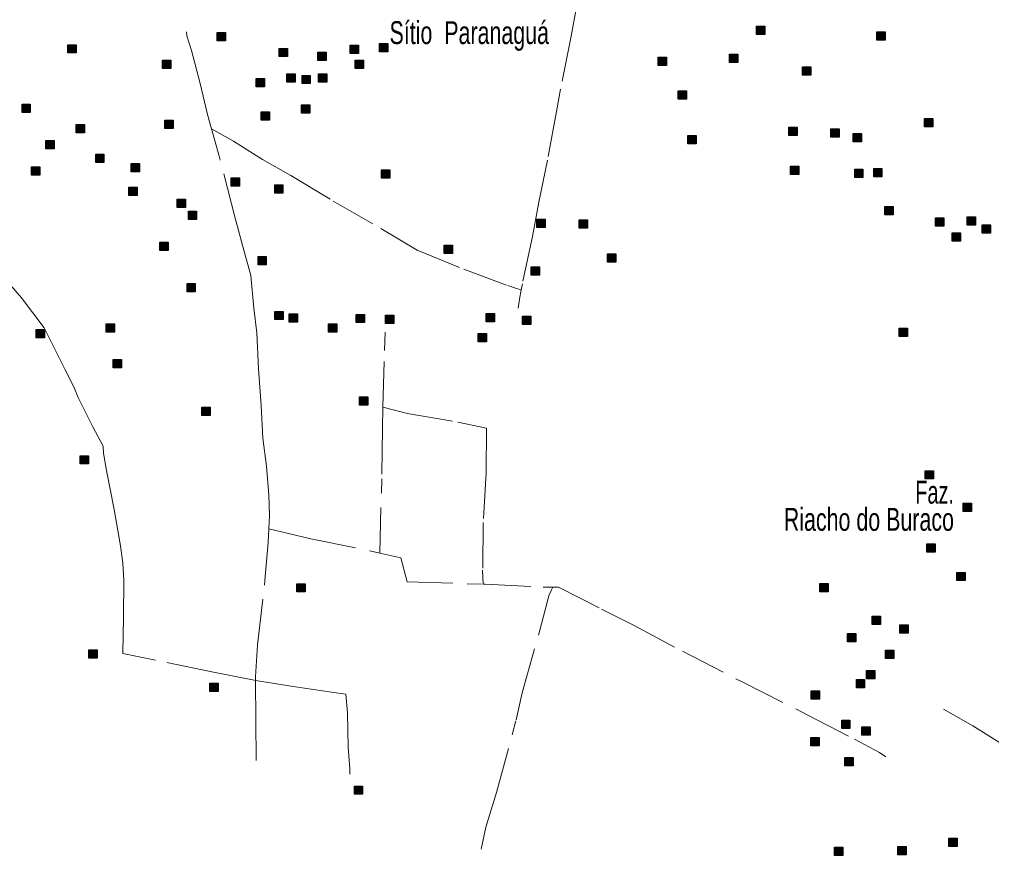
# Model space of a CAD drawing. Extents: x 445.6 to 500, y 8618.1 to 8673.4.
# Drawn here: x 450.06 to 456.86, y 8624.57 to 8630.42 of the extents above; entities that cross this region are included whole.
import ezdxf
from ezdxf.enums import TextEntityAlignment as Align

# ---------------------------------------------------------------- set-up
doc = ezdxf.new("R2010")
doc.units = 0
doc.header["$LTSCALE"] = 0.064
doc.linetypes.add('DOT_DASHED', pattern=[7.7, 5, -1.2, 0.3, -1.2])
doc.layers.add('2', color=7, linetype='Continuous', lineweight=25)
doc.layers.add('22', color=7, linetype='DOT_DASHED', lineweight=13)
doc.layers.add('61', color=7, linetype='Continuous')

msp = doc.modelspace()

# ---------------------------------------------------------------- hatches: boundary and pattern name
at = {"layer": '2'}
for points in [[(451.4478, 8630.3244), (451.5058, 8630.3244), (451.5058, 8630.2664), (451.4478, 8630.2664)], [(455.22, 8630.3673), (455.278, 8630.3673), (455.278, 8630.3093), (455.22, 8630.3093)], [(456.0623, 8630.3284), (456.1203, 8630.3284), (456.1203, 8630.2704), (456.0623, 8630.2704)], [(450.4028, 8630.2389), (450.4608, 8630.2389), (450.4608, 8630.1809), (450.4028, 8630.1809)], [(451.8798, 8630.2132), (451.9378, 8630.2132), (451.9378, 8630.1552), (451.8798, 8630.1552)], [(452.1513, 8630.1854), (452.2093, 8630.1854), (452.2093, 8630.1274), (452.1513, 8630.1274)], [(452.3785, 8630.2354), (452.4365, 8630.2354), (452.4365, 8630.1774), (452.3785, 8630.1774)], [(452.5836, 8630.2466), (452.6416, 8630.2466), (452.6416, 8630.1886), (452.5836, 8630.1886)], [(451.0655, 8630.1298), (451.1235, 8630.1298), (451.1235, 8630.0718), (451.0655, 8630.0718)], [(452.4118, 8630.1298), (452.4698, 8630.1298), (452.4698, 8630.0718), (452.4118, 8630.0718)], [(454.5328, 8630.1505), (454.5908, 8630.1505), (454.5908, 8630.0925), (454.5328, 8630.0925)], [(455.0316, 8630.1727), (455.0896, 8630.1727), (455.0896, 8630.1147), (455.0316, 8630.1147)], [(455.5414, 8630.0838), (455.5994, 8630.0838), (455.5994, 8630.0258), (455.5414, 8630.0258)], [(451.7191, 8630.002), (451.7771, 8630.002), (451.7771, 8629.944), (451.7191, 8629.944)], [(451.9352, 8630.0353), (451.9932, 8630.0353), (451.9932, 8629.9773), (451.9352, 8629.9773)], [(452.0405, 8630.0242), (452.0985, 8630.0242), (452.0985, 8629.9662), (452.0405, 8629.9662)], [(452.1569, 8630.0353), (452.2149, 8630.0353), (452.2149, 8629.9773), (452.1569, 8629.9773)], [(454.6719, 8629.9164), (454.7299, 8629.9164), (454.7299, 8629.8584), (454.6719, 8629.8584)], [(450.0814, 8629.822), (450.1394, 8629.822), (450.1394, 8629.764), (450.0814, 8629.764)], [(452.0377, 8629.8179), (452.0957, 8629.8179), (452.0957, 8629.7599), (452.0377, 8629.7599)], [(451.0818, 8629.7113), (451.1398, 8629.7113), (451.1398, 8629.6533), (451.0818, 8629.6533)], [(451.7551, 8629.7679), (451.8131, 8629.7679), (451.8131, 8629.7099), (451.7551, 8629.7099)], [(456.3948, 8629.7225), (456.4528, 8629.7225), (456.4528, 8629.6645), (456.3948, 8629.6645)], [(450.4615, 8629.6811), (450.5195, 8629.6811), (450.5195, 8629.6231), (450.4615, 8629.6231)], [(455.4472, 8629.6614), (455.5052, 8629.6614), (455.5052, 8629.6034), (455.4472, 8629.6034)], [(455.7409, 8629.6503), (455.7989, 8629.6503), (455.7989, 8629.5923), (455.7409, 8629.5923)], [(450.2478, 8629.5679), (450.3058, 8629.5679), (450.3058, 8629.5099), (450.2478, 8629.5099)], [(454.7389, 8629.6036), (454.7969, 8629.6036), (454.7969, 8629.5456), (454.7389, 8629.5456)], [(455.8961, 8629.6169), (455.9541, 8629.6169), (455.9541, 8629.5589), (455.8961, 8629.5589)], [(450.5969, 8629.4734), (450.6549, 8629.4734), (450.6549, 8629.4154), (450.5969, 8629.4154)], [(450.1481, 8629.3844), (450.2061, 8629.3844), (450.2061, 8629.3264), (450.1481, 8629.3264)], [(450.8462, 8629.4079), (450.9042, 8629.4079), (450.9042, 8629.3499), (450.8462, 8629.3499)], [(452.5973, 8629.3634), (452.6553, 8629.3634), (452.6553, 8629.3054), (452.5973, 8629.3054)], [(455.4583, 8629.389), (455.5163, 8629.389), (455.5163, 8629.331), (455.4583, 8629.331)], [(455.9072, 8629.3668), (455.9652, 8629.3668), (455.9652, 8629.3088), (455.9072, 8629.3088)], [(456.0402, 8629.3724), (456.0982, 8629.3724), (456.0982, 8629.3144), (456.0402, 8629.3144)], [(451.5444, 8629.3079), (451.6024, 8629.3079), (451.6024, 8629.2499), (451.5444, 8629.2499)], [(450.8296, 8629.2412), (450.8876, 8629.2412), (450.8876, 8629.1832), (450.8296, 8629.1832)], [(451.8492, 8629.2578), (451.9072, 8629.2578), (451.9072, 8629.1998), (451.8492, 8629.1998)], [(451.1676, 8629.1578), (451.2256, 8629.1578), (451.2256, 8629.0998), (451.1676, 8629.0998)], [(456.1178, 8629.1056), (456.1758, 8629.1056), (456.1758, 8629.0476), (456.1178, 8629.0476)], [(451.2452, 8629.0744), (451.3032, 8629.0744), (451.3032, 8629.0164), (451.2452, 8629.0164)], [(456.4724, 8629.0278), (456.5304, 8629.0278), (456.5304, 8628.9698), (456.4724, 8628.9698)], [(456.6941, 8629.0333), (456.7521, 8629.0333), (456.7521, 8628.9753), (456.6941, 8628.9753)], [(453.6835, 8629.0188), (453.7415, 8629.0188), (453.7415, 8628.9608), (453.6835, 8628.9608)], [(453.9793, 8629.0136), (454.0373, 8629.0136), (454.0373, 8628.9556), (453.9793, 8628.9556)], [(456.7994, 8628.9777), (456.8574, 8628.9777), (456.8574, 8628.9197), (456.7994, 8628.9197)], [(456.5888, 8628.9222), (456.6468, 8628.9222), (456.6468, 8628.8642), (456.5888, 8628.8642)], [(451.0457, 8628.8577), (451.1037, 8628.8577), (451.1037, 8628.7997), (451.0457, 8628.7997)], [(453.0351, 8628.8354), (453.0931, 8628.8354), (453.0931, 8628.7774), (453.0351, 8628.7774)], [(451.7328, 8628.7576), (451.7908, 8628.7576), (451.7908, 8628.6996), (451.7328, 8628.6996)], [(454.1788, 8628.7746), (454.2368, 8628.7746), (454.2368, 8628.7166), (454.1788, 8628.7166)], [(453.6447, 8628.6854), (453.7027, 8628.6854), (453.7027, 8628.6274), (453.6447, 8628.6274)], [(451.236, 8628.5679), (451.294, 8628.5679), (451.294, 8628.5099), (451.236, 8628.5099)], [(451.8506, 8628.3729), (451.9086, 8628.3729), (451.9086, 8628.3149), (451.8506, 8628.3149)], [(451.9511, 8628.3561), (452.0091, 8628.3561), (452.0091, 8628.2981), (451.9511, 8628.2981)], [(452.42, 8628.3519), (452.478, 8628.3519), (452.478, 8628.2939), (452.42, 8628.2939)], [(452.625, 8628.3463), (452.683, 8628.3463), (452.683, 8628.2883), (452.625, 8628.2883)], [(453.3288, 8628.3574), (453.3868, 8628.3574), (453.3868, 8628.2994), (453.3288, 8628.2994)], [(450.6704, 8628.2859), (450.7284, 8628.2859), (450.7284, 8628.2279), (450.6704, 8628.2279)], [(452.2261, 8628.2852), (452.2841, 8628.2852), (452.2841, 8628.2272), (452.2261, 8628.2272)], [(453.5841, 8628.3393), (453.6421, 8628.3393), (453.6421, 8628.2813), (453.5841, 8628.2813)], [(450.1808, 8628.2466), (450.2388, 8628.2466), (450.2388, 8628.1886), (450.1808, 8628.1886)], [(453.2734, 8628.2185), (453.3314, 8628.2185), (453.3314, 8628.1605), (453.2734, 8628.1605)], [(456.2175, 8628.2552), (456.2755, 8628.2552), (456.2755, 8628.1972), (456.2175, 8628.1972)], [(450.7203, 8628.0358), (450.7783, 8628.0358), (450.7783, 8627.9778), (450.7203, 8627.9778)], [(452.4422, 8627.7738), (452.5002, 8627.7738), (452.5002, 8627.7158), (452.4422, 8627.7158)], [(451.3394, 8627.7016), (451.3974, 8627.7016), (451.3974, 8627.6436), (451.3394, 8627.6436)], [(450.4875, 8627.3632), (450.5455, 8627.3632), (450.5455, 8627.3052), (450.4875, 8627.3052)], [(456.4009, 8627.2582), (456.4589, 8627.2582), (456.4589, 8627.2002), (456.4009, 8627.2002)], [(456.6669, 8627.0304), (456.7249, 8627.0304), (456.7249, 8626.9724), (456.6669, 8626.9724)], [(456.412, 8626.7469), (456.47, 8626.7469), (456.47, 8626.6889), (456.412, 8626.6889)], [(456.6226, 8626.5468), (456.6806, 8626.5468), (456.6806, 8626.4888), (456.6226, 8626.4888)], [(452.0044, 8626.4676), (452.0624, 8626.4676), (452.0624, 8626.4096), (452.0044, 8626.4096)], [(455.6639, 8626.469), (455.7219, 8626.469), (455.7219, 8626.411), (455.6639, 8626.411)], [(456.0296, 8626.2411), (456.0876, 8626.2411), (456.0876, 8626.1831), (456.0296, 8626.1831)], [(456.2236, 8626.18), (456.2816, 8626.18), (456.2816, 8626.122), (456.2236, 8626.122)], [(455.8578, 8626.1188), (455.9158, 8626.1188), (455.9158, 8626.0608), (455.8578, 8626.0608)], [(450.5483, 8626.0042), (450.6063, 8626.0042), (450.6063, 8625.9462), (450.5483, 8625.9462)], [(456.1238, 8626.0021), (456.1818, 8626.0021), (456.1818, 8625.9441), (456.1238, 8625.9441)], [(455.9902, 8625.8601), (456.0482, 8625.8601), (456.0482, 8625.8021), (455.9902, 8625.8021)], [(451.3961, 8625.7707), (451.4541, 8625.7707), (451.4541, 8625.7127), (451.3961, 8625.7127)], [(455.9188, 8625.7965), (455.9768, 8625.7965), (455.9768, 8625.7385), (455.9188, 8625.7385)], [(455.6029, 8625.7186), (455.6609, 8625.7186), (455.6609, 8625.6606), (455.6029, 8625.6606)], [(455.8163, 8625.5126), (455.8743, 8625.5126), (455.8743, 8625.4546), (455.8163, 8625.4546)], [(455.9566, 8625.4666), (456.0146, 8625.4666), (456.0146, 8625.4086), (455.9566, 8625.4086)], [(455.6002, 8625.3904), (455.6582, 8625.3904), (455.6582, 8625.3324), (455.6002, 8625.3324)], [(455.8385, 8625.2514), (455.8965, 8625.2514), (455.8965, 8625.1934), (455.8385, 8625.1934)], [(452.4065, 8625.0518), (452.4645, 8625.0518), (452.4645, 8624.9938), (452.4065, 8624.9938)], [(456.5653, 8624.6863), (456.6233, 8624.6863), (456.6233, 8624.6283), (456.5653, 8624.6283)], [(455.7664, 8624.6233), (455.8244, 8624.6233), (455.8244, 8624.5653), (455.7664, 8624.5653)], [(456.2097, 8624.6289), (456.2677, 8624.6289), (456.2677, 8624.5709), (456.2097, 8624.5709)]]:
    msp.add_hatch(color=256, dxfattribs=at).paths.add_polyline_path(points)

# ---------------------------------------------------------------- linework, layer by layer
for points in [[(451.4478, 8630.3244), (451.5058, 8630.3244), (451.5058, 8630.2664), (451.4478, 8630.2664)], [(455.22, 8630.3673), (455.278, 8630.3673), (455.278, 8630.3093), (455.22, 8630.3093)], [(456.0623, 8630.3284), (456.1203, 8630.3284), (456.1203, 8630.2704), (456.0623, 8630.2704)], [(450.4028, 8630.2389), (450.4608, 8630.2389), (450.4608, 8630.1809), (450.4028, 8630.1809)], [(451.8798, 8630.2132), (451.9378, 8630.2132), (451.9378, 8630.1552), (451.8798, 8630.1552)], [(452.1513, 8630.1854), (452.2093, 8630.1854), (452.2093, 8630.1274), (452.1513, 8630.1274)], [(452.3785, 8630.2354), (452.4365, 8630.2354), (452.4365, 8630.1774), (452.3785, 8630.1774)], [(452.5836, 8630.2466), (452.6416, 8630.2466), (452.6416, 8630.1886), (452.5836, 8630.1886)], [(451.0655, 8630.1298), (451.1235, 8630.1298), (451.1235, 8630.0718), (451.0655, 8630.0718)], [(452.4118, 8630.1298), (452.4698, 8630.1298), (452.4698, 8630.0718), (452.4118, 8630.0718)], [(454.5328, 8630.1505), (454.5908, 8630.1505), (454.5908, 8630.0925), (454.5328, 8630.0925)], [(455.0316, 8630.1727), (455.0896, 8630.1727), (455.0896, 8630.1147), (455.0316, 8630.1147)], [(455.5414, 8630.0838), (455.5994, 8630.0838), (455.5994, 8630.0258), (455.5414, 8630.0258)], [(451.7191, 8630.002), (451.7771, 8630.002), (451.7771, 8629.944), (451.7191, 8629.944)], [(451.9352, 8630.0353), (451.9932, 8630.0353), (451.9932, 8629.9773), (451.9352, 8629.9773)], [(452.0405, 8630.0242), (452.0985, 8630.0242), (452.0985, 8629.9662), (452.0405, 8629.9662)], [(452.1569, 8630.0353), (452.2149, 8630.0353), (452.2149, 8629.9773), (452.1569, 8629.9773)], [(454.6719, 8629.9164), (454.7299, 8629.9164), (454.7299, 8629.8584), (454.6719, 8629.8584)], [(450.0814, 8629.822), (450.1394, 8629.822), (450.1394, 8629.764), (450.0814, 8629.764)], [(452.0377, 8629.8179), (452.0957, 8629.8179), (452.0957, 8629.7599), (452.0377, 8629.7599)], [(451.0818, 8629.7113), (451.1398, 8629.7113), (451.1398, 8629.6533), (451.0818, 8629.6533)], [(451.7551, 8629.7679), (451.8131, 8629.7679), (451.8131, 8629.7099), (451.7551, 8629.7099)], [(456.3948, 8629.7225), (456.4528, 8629.7225), (456.4528, 8629.6645), (456.3948, 8629.6645)], [(450.4615, 8629.6811), (450.5195, 8629.6811), (450.5195, 8629.6231), (450.4615, 8629.6231)], [(455.4472, 8629.6614), (455.5052, 8629.6614), (455.5052, 8629.6034), (455.4472, 8629.6034)], [(455.7409, 8629.6503), (455.7989, 8629.6503), (455.7989, 8629.5923), (455.7409, 8629.5923)], [(450.2478, 8629.5679), (450.3058, 8629.5679), (450.3058, 8629.5099), (450.2478, 8629.5099)], [(454.7389, 8629.6036), (454.7969, 8629.6036), (454.7969, 8629.5456), (454.7389, 8629.5456)], [(455.8961, 8629.6169), (455.9541, 8629.6169), (455.9541, 8629.5589), (455.8961, 8629.5589)], [(450.5969, 8629.4734), (450.6549, 8629.4734), (450.6549, 8629.4154), (450.5969, 8629.4154)], [(450.1481, 8629.3844), (450.2061, 8629.3844), (450.2061, 8629.3264), (450.1481, 8629.3264)], [(450.8462, 8629.4079), (450.9042, 8629.4079), (450.9042, 8629.3499), (450.8462, 8629.3499)], [(452.5973, 8629.3634), (452.6553, 8629.3634), (452.6553, 8629.3054), (452.5973, 8629.3054)], [(455.4583, 8629.389), (455.5163, 8629.389), (455.5163, 8629.331), (455.4583, 8629.331)], [(455.9072, 8629.3668), (455.9652, 8629.3668), (455.9652, 8629.3088), (455.9072, 8629.3088)], [(456.0402, 8629.3724), (456.0982, 8629.3724), (456.0982, 8629.3144), (456.0402, 8629.3144)], [(451.5444, 8629.3079), (451.6024, 8629.3079), (451.6024, 8629.2499), (451.5444, 8629.2499)], [(450.8296, 8629.2412), (450.8876, 8629.2412), (450.8876, 8629.1832), (450.8296, 8629.1832)], [(451.8492, 8629.2578), (451.9072, 8629.2578), (451.9072, 8629.1998), (451.8492, 8629.1998)], [(451.1676, 8629.1578), (451.2256, 8629.1578), (451.2256, 8629.0998), (451.1676, 8629.0998)], [(456.1178, 8629.1056), (456.1758, 8629.1056), (456.1758, 8629.0476), (456.1178, 8629.0476)], [(451.2452, 8629.0744), (451.3032, 8629.0744), (451.3032, 8629.0164), (451.2452, 8629.0164)], [(456.4724, 8629.0278), (456.5304, 8629.0278), (456.5304, 8628.9698), (456.4724, 8628.9698)], [(456.6941, 8629.0333), (456.7521, 8629.0333), (456.7521, 8628.9753), (456.6941, 8628.9753)], [(453.6835, 8629.0188), (453.7415, 8629.0188), (453.7415, 8628.9608), (453.6835, 8628.9608)], [(453.9793, 8629.0136), (454.0373, 8629.0136), (454.0373, 8628.9556), (453.9793, 8628.9556)], [(456.7994, 8628.9777), (456.8574, 8628.9777), (456.8574, 8628.9197), (456.7994, 8628.9197)], [(456.5888, 8628.9222), (456.6468, 8628.9222), (456.6468, 8628.8642), (456.5888, 8628.8642)], [(451.0457, 8628.8577), (451.1037, 8628.8577), (451.1037, 8628.7997), (451.0457, 8628.7997)], [(453.0351, 8628.8354), (453.0931, 8628.8354), (453.0931, 8628.7774), (453.0351, 8628.7774)], [(451.7328, 8628.7576), (451.7908, 8628.7576), (451.7908, 8628.6996), (451.7328, 8628.6996)], [(454.1788, 8628.7746), (454.2368, 8628.7746), (454.2368, 8628.7166), (454.1788, 8628.7166)], [(453.6447, 8628.6854), (453.7027, 8628.6854), (453.7027, 8628.6274), (453.6447, 8628.6274)], [(451.236, 8628.5679), (451.294, 8628.5679), (451.294, 8628.5099), (451.236, 8628.5099)], [(451.8506, 8628.3729), (451.9086, 8628.3729), (451.9086, 8628.3149), (451.8506, 8628.3149)], [(451.9511, 8628.3561), (452.0091, 8628.3561), (452.0091, 8628.2981), (451.9511, 8628.2981)], [(452.42, 8628.3519), (452.478, 8628.3519), (452.478, 8628.2939), (452.42, 8628.2939)], [(452.625, 8628.3463), (452.683, 8628.3463), (452.683, 8628.2883), (452.625, 8628.2883)], [(453.3288, 8628.3574), (453.3868, 8628.3574), (453.3868, 8628.2994), (453.3288, 8628.2994)], [(450.6704, 8628.2859), (450.7284, 8628.2859), (450.7284, 8628.2279), (450.6704, 8628.2279)], [(452.2261, 8628.2852), (452.2841, 8628.2852), (452.2841, 8628.2272), (452.2261, 8628.2272)], [(453.5841, 8628.3393), (453.6421, 8628.3393), (453.6421, 8628.2813), (453.5841, 8628.2813)], [(450.1808, 8628.2466), (450.2388, 8628.2466), (450.2388, 8628.1886), (450.1808, 8628.1886)], [(453.2734, 8628.2185), (453.3314, 8628.2185), (453.3314, 8628.1605), (453.2734, 8628.1605)], [(456.2175, 8628.2552), (456.2755, 8628.2552), (456.2755, 8628.1972), (456.2175, 8628.1972)], [(450.7203, 8628.0358), (450.7783, 8628.0358), (450.7783, 8627.9778), (450.7203, 8627.9778)], [(452.4422, 8627.7738), (452.5002, 8627.7738), (452.5002, 8627.7158), (452.4422, 8627.7158)], [(451.3394, 8627.7016), (451.3974, 8627.7016), (451.3974, 8627.6436), (451.3394, 8627.6436)], [(450.4875, 8627.3632), (450.5455, 8627.3632), (450.5455, 8627.3052), (450.4875, 8627.3052)], [(456.4009, 8627.2582), (456.4589, 8627.2582), (456.4589, 8627.2002), (456.4009, 8627.2002)], [(456.6669, 8627.0304), (456.7249, 8627.0304), (456.7249, 8626.9724), (456.6669, 8626.9724)], [(456.412, 8626.7469), (456.47, 8626.7469), (456.47, 8626.6889), (456.412, 8626.6889)], [(456.6226, 8626.5468), (456.6806, 8626.5468), (456.6806, 8626.4888), (456.6226, 8626.4888)], [(452.0044, 8626.4676), (452.0624, 8626.4676), (452.0624, 8626.4096), (452.0044, 8626.4096)], [(455.6639, 8626.469), (455.7219, 8626.469), (455.7219, 8626.411), (455.6639, 8626.411)], [(456.0296, 8626.2411), (456.0876, 8626.2411), (456.0876, 8626.1831), (456.0296, 8626.1831)], [(456.2236, 8626.18), (456.2816, 8626.18), (456.2816, 8626.122), (456.2236, 8626.122)], [(455.8578, 8626.1188), (455.9158, 8626.1188), (455.9158, 8626.0608), (455.8578, 8626.0608)], [(450.5483, 8626.0042), (450.6063, 8626.0042), (450.6063, 8625.9462), (450.5483, 8625.9462)], [(456.1238, 8626.0021), (456.1818, 8626.0021), (456.1818, 8625.9441), (456.1238, 8625.9441)], [(455.9902, 8625.8601), (456.0482, 8625.8601), (456.0482, 8625.8021), (455.9902, 8625.8021)], [(451.3961, 8625.7707), (451.4541, 8625.7707), (451.4541, 8625.7127), (451.3961, 8625.7127)], [(455.9188, 8625.7965), (455.9768, 8625.7965), (455.9768, 8625.7385), (455.9188, 8625.7385)], [(455.6029, 8625.7186), (455.6609, 8625.7186), (455.6609, 8625.6606), (455.6029, 8625.6606)], [(455.8163, 8625.5126), (455.8743, 8625.5126), (455.8743, 8625.4546), (455.8163, 8625.4546)], [(455.9566, 8625.4666), (456.0146, 8625.4666), (456.0146, 8625.4086), (455.9566, 8625.4086)], [(455.6002, 8625.3904), (455.6582, 8625.3904), (455.6582, 8625.3324), (455.6002, 8625.3324)], [(455.8385, 8625.2514), (455.8965, 8625.2514), (455.8965, 8625.1934), (455.8385, 8625.1934)], [(452.4065, 8625.0518), (452.4645, 8625.0518), (452.4645, 8624.9938), (452.4065, 8624.9938)], [(456.5653, 8624.6863), (456.6233, 8624.6863), (456.6233, 8624.6283), (456.5653, 8624.6283)], [(455.7664, 8624.6233), (455.8244, 8624.6233), (455.8244, 8624.5653), (455.7664, 8624.5653)], [(456.2097, 8624.6289), (456.2677, 8624.6289), (456.2677, 8624.5709), (456.2097, 8624.5709)]]:
    msp.add_lwpolyline(points, close=True, dxfattribs=at)
at = {"layer": '22'}
for points in [[(454.0962, 8631.2705), (454.0872, 8631.1736), (454.0691, 8631.0681), (454.0144, 8630.7683), (453.9632, 8630.5153), (453.9239, 8630.2983), (453.8483, 8629.9288), (453.8211, 8629.7721), (453.7577, 8629.43), (453.6973, 8629.1377), (453.6521, 8628.8967), (453.5825, 8628.5663), (453.574, 8628.5226)], [(451.4075, 8629.6496), (451.3797, 8629.7503), (451.3276, 8629.9681), (451.2669, 8630.1988), (451.2351, 8630.301), (451.2314, 8630.3277)], [(451.4075, 8629.6496), (451.5618, 8629.5647), (451.764, 8629.4365), (451.963, 8629.3243), (452.2582, 8629.1448), (452.592, 8628.9525), (452.8456, 8628.8018), (453.1715, 8628.6683), (453.4796, 8628.5529), (453.5406, 8628.5337), (453.574, 8628.5226)], [(451.8088, 8626.8523), (451.8131, 8626.9444), (451.8073, 8627.0886), (451.7929, 8627.2905), (451.7669, 8627.4866), (451.7553, 8627.7132), (451.7351, 8627.9699), (451.7235, 8628.2228), (451.7033, 8628.3958), (451.6831, 8628.6236), (451.6398, 8628.7765), (451.5734, 8629.0245), (451.4577, 8629.4677), (451.4075, 8629.6496)], [(449.3279, 8629.3939), (449.352, 8629.3649), (449.4871, 8629.1859), (449.6223, 8629.0384), (449.7606, 8628.8468), (449.8806, 8628.6947), (450.0786, 8628.4686), (450.2358, 8628.2582), (450.3058, 8628.1181), (450.3812, 8627.9674), (450.4441, 8627.845), (450.4755, 8627.7696), (450.5761, 8627.5655), (450.6484, 8627.4305), (450.6516, 8627.3813), (450.6736, 8627.2588), (450.727, 8626.9857), (450.771, 8626.7314), (450.7868, 8626.612), (450.7939, 8626.4917), (450.7921, 8626.2332), (450.7874, 8625.9802)], [(453.574, 8628.5226), (453.5614, 8628.4579), (453.5524, 8628.3945)], [(452.6066, 8627.7028), (452.617, 8628.0998), (452.6223, 8628.2265)], [(452.5841, 8626.6818), (452.5992, 8627.2339), (452.6027, 8627.5544), (452.6066, 8627.7028)], [(452.6066, 8627.7028), (452.7774, 8627.6575), (453.1296, 8627.5983), (453.3319, 8627.5565), (453.3284, 8627.243), (453.3078, 8626.8962), (453.3043, 8626.5618), (453.3079, 8626.4641)], [(451.7149, 8625.7908), (451.7147, 8625.8159), (451.7291, 8626.0408), (451.7812, 8626.4896), (451.8043, 8626.7549), (451.8088, 8626.8523)], [(451.8088, 8626.8523), (452.1022, 8626.7817), (452.524, 8626.695), (452.5841, 8626.6818)], [(452.5841, 8626.6818), (452.7308, 8626.6495), (452.7763, 8626.4802), (453.3079, 8626.4641)], [(453.2949, 8624.6102), (453.3276, 8624.7639), (453.4003, 8625.0058), (453.5387, 8625.5139), (453.5802, 8625.704), (453.7053, 8626.1417), (453.7679, 8626.382), (453.7852, 8626.4235), (453.7956, 8626.443)], [(453.3079, 8626.4641), (453.3222, 8626.4637), (453.7275, 8626.443), (453.7956, 8626.443)], [(453.7956, 8626.443), (453.835, 8626.443), (454.1369, 8626.2902), (454.3643, 8626.1745), (454.702, 8625.9948), (455.1197, 8625.78), (455.5788, 8625.5487), (455.9055, 8625.3793), (456.0811, 8625.287), (456.1259, 8625.2566)], [(451.7149, 8625.7908), (451.7057, 8625.7923), (451.4085, 8625.8511), (451.0159, 8625.9324), (450.7874, 8625.9802)], [(451.7195, 8625.2306), (451.7176, 8625.5102), (451.7149, 8625.7908)], [(452.3746, 8625.1357), (452.3746, 8625.1755), (452.3634, 8625.3211), (452.3578, 8625.5648), (452.3465, 8625.6936), (452.2468, 8625.7083), (451.9945, 8625.7447), (451.7149, 8625.7908)], [(456.5288, 8625.5904), (456.7348, 8625.4723), (456.9938, 8625.3102), (457.2957, 8625.1225), (457.5011, 8625.0014), (457.5666, 8624.9616), (457.6549, 8625.1521), (457.7716, 8625.3824), (457.8115, 8625.4734), (457.8168, 8625.4897)]]:
    msp.add_lwpolyline(points, dxfattribs=at)

# ---------------------------------------------------------------- texts
at = {"layer": '61', "width": 0.7}
msp.add_text('Sítio  Paranaguá', height=0.16, dxfattribs=at).set_placement((452.6528, 8630.2434))
at = {"layer": '61'}
for s, width, p in [('Faz.', 0.65, (456.6017, 8627.0278)), ('Riacho do Buraco', 0.7, (456.6017, 8626.8378))]:
    msp.add_text(s, height=0.16, dxfattribs=dict(at, width=width)).set_placement(p, align=Align.RIGHT)

doc.saveas('drawing.dxf')
